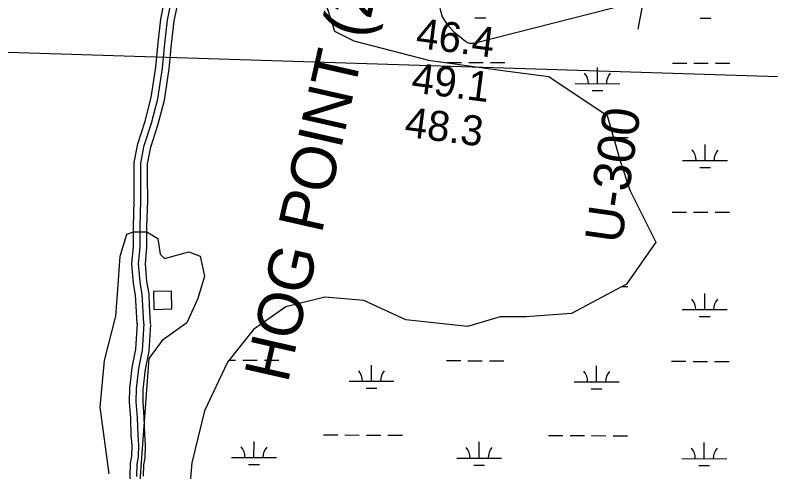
# Model space of a CAD drawing. Extents: x 3161615 to 3199515, y 867541 to 892976.
# Drawn here: x 3189551 to 3191235, y 876681 to 877700 of the extents above; entities that cross this region are included whole.
import ezdxf

# ---------------------------------------------------------------- set-up
doc = ezdxf.new("R2010")
doc.units = 0
for name, color, linetype in [('V-BLDG-OTLN', 7, 'Continuous'), ('V-CHAN-NAID', 7, 'Continuous'), ('V-RIVR-RANG', 7, 'Continuous'), ('V-RIVR-RANG-IDEN', 7, 'Continuous'), ('V-ROAD-CNTR', 7, 'Continuous'), ('V-SITE-VEGE', 7, 'Continuous'), ('V-TOPO-DPTH', 7, 'Continuous'), ('V-TOPO-MINR', 7, 'Continuous'), ('V-WETL-SWMP', 7, 'Continuous')]:
    doc.layers.add(name, color=color, linetype=linetype)

msp = doc.modelspace()

# ---------------------------------------------------------------- linework, layer by layer
at = {"layer": 'V-BLDG-OTLN'}
msp.add_lwpolyline([(3189859.1, 877082.8), (3189860.2, 877042.8), (3189900.2, 877044), (3189899, 877084)], close=True, dxfattribs=at)
at = {"layer": 'V-RIVR-RANG'}
msp.add_line((3190939.8, 877668.3), (3191155.3, 878827.4), dxfattribs=at)
at = {"layer": 'V-ROAD-CNTR'}
for points in [[(3189822.4, 877009.8), (3189820.4, 877051.3), (3189819.3, 877074.4), (3189814.6, 877101.8), (3189810.9, 877145), (3189814.3, 877183.4), (3189814.5, 877227.3), (3189816.2, 877286.2), (3189815.7, 877337.9), (3189816.1, 877371), (3189824, 877412.5), (3189840.2, 877462.7), (3189854.3, 877515.7), (3189864.2, 877583.2), (3189869.6, 877637.9), (3189875.7, 877690.9), (3189887.5, 877750.6), (3189899.8, 877812.4), (3189914.5, 877870.8), (3189928, 877927.1), (3189946.5, 877997.4), (3189963.5, 878060), (3189977.4, 878112.9), (3189995.4, 878166)], [(3189837.4, 877010.5), (3189835.4, 877052), (3189834.2, 877076.1), (3189829.4, 877103.7), (3189825.9, 877144.9), (3189829.3, 877182.8), (3189829.5, 877227), (3189831.2, 877286), (3189830.7, 877337.9), (3189831.1, 877369.5), (3189838.5, 877408.8), (3189854.6, 877458.5), (3189869.1, 877512.7), (3189879, 877581.4), (3189884.5, 877636.3), (3189890.6, 877688.5), (3189902.2, 877747.7)], [(3189852.3, 877011.2), (3189850.4, 877052.8), (3189849.2, 877077.7), (3189844.3, 877105.6), (3189841, 877144.9), (3189844.3, 877182.1), (3189844.5, 877226.8), (3189846.2, 877285.9), (3189845.7, 877337.9), (3189846.1, 877368), (3189853.1, 877405.1), (3189869, 877454.2), (3189883.8, 877509.7), (3189893.9, 877579.5), (3189899.4, 877634.7), (3189905.4, 877686.2), (3189916.9, 877744.7)], [(3189822.4, 877011.3), (3189819.1, 876954.1), (3189810.9, 876913.7), (3189805.7, 876866.5), (3189805.1, 876836.1), (3189807.9, 876800.2), (3189808.9, 876762), (3189810.9, 876739.9), (3189809.8, 876715.5), (3189806.9, 876699.1), (3189806.3, 876669.6), (3189809, 876644.5), (3189806.1, 876625.5), (3189802.4, 876593.3), (3189803.4, 876546.1), (3189797.3, 876365.8), (3189796.9, 876341.1), (3189803.3, 876318.1), (3189823.7, 876238.5), (3189833, 876208.5), (3189840.8, 876166.6), (3189847.7, 875986.5), (3189847.7, 875961)], [(3189837.4, 877010.5), (3189834, 876952.1), (3189825.7, 876911.4), (3189820.7, 876865.5), (3189820.1, 876836.5), (3189822.9, 876801), (3189823.9, 876762.8), (3189825.9, 876740.3), (3189824.7, 876713.9), (3189821.9, 876697.6), (3189821.4, 876670.3)], [(3189852.3, 877009.6), (3189848.9, 876950.2), (3189840.5, 876909), (3189835.7, 876864.5), (3189835.1, 876836.9), (3189837.8, 876801.8), (3189838.9, 876763.7), (3189840.9, 876740.6), (3189839.7, 876712.2), (3189836.9, 876696.2), (3189836.4, 876670.9)]]:
    msp.add_lwpolyline(points, dxfattribs=at)
at = {"layer": 'V-SITE-VEGE'}
for p, q in [((3189784.8, 877161.5), (3189799.6, 877211)), ((3189799.6, 877211), (3189814.5, 877216)), ((3189814.5, 877216), (3189844.2, 877216)), ((3189844.2, 877216), (3189868.9, 877201.1)), ((3189868.9, 877201.1), (3189873.9, 877166.5)), ((3189883.7, 877156.6), (3189938.2, 877171.4)), ((3189938.2, 877171.4), (3189962.9, 877161.5)), ((3189779.9, 877087.3), (3189784.8, 877161.5)), ((3189873.9, 877166.5), (3189883.7, 877156.6)), ((3189962.9, 877161.5), (3189972.8, 877117)), ((3189972.8, 877117), (3189958, 877067.5)), ((3189774.9, 877027.9), (3189779.9, 877087.3)), ((3189958, 877067.5), (3189933.2, 877013)), ((3189750.2, 876928.9), (3189774.9, 877027.9)), ((3189933.2, 877013), (3189878.8, 876973.4)), ((3189878.8, 876973.4), (3189849.1, 876933.8)), ((3189849.1, 876933.8), (3189844.2, 876874.4)), ((3189740.3, 876824.9), (3189750.2, 876928.9)), ((3189844.2, 876874.4), (3189819.4, 876528)), ((3189760.1, 876676.5), (3189740.3, 876824.9))]:
    msp.add_line(p, q, dxfattribs=at)
at = {"layer": 'V-TOPO-DPTH'}
msp.add_line((3197197, 877374.4), (3187419.1, 877683.2), dxfattribs=at)
at = {"layer": 'V-TOPO-MINR'}
msp.add_lwpolyline([(3190497.8, 877715.3), (3190503, 877695.8), (3190513.6, 877678.6), (3190527.8, 877663), (3190554.5, 877641.3), (3190558.8, 877638.8), (3190563.3, 877637.1), (3190568, 877636.7), (3190572.9, 877637.3), (3191196.2, 877796.2)], dxfattribs=at)
at = {"layer": 'V-WETL-SWMP'}
for p, q in [((3190226.5, 877779.9), (3190262.6, 877664)), ((3190575.8, 877693.9), (3190599.8, 877693.9)), ((3191077.7, 877692.5), (3191101.7, 877692.5)), ((3190262.6, 877664), (3190306, 877642.3)), ((3190306, 877642.3), (3190472.5, 877598.8)), ((3190472.5, 877598.8), (3190631.6, 877577.1)), ((3190514.1, 877594.1), (3190546.1, 877594)), ((3190562.1, 877594), (3190594.1, 877593.9)), ((3190610.1, 877593.8), (3190642.1, 877593.7)), ((3191016, 877592.7), (3191048, 877592.6)), ((3191064, 877592.6), (3191096, 877592.5)), ((3191112, 877592.4), (3191144, 877592.4)), ((3190631.6, 877577.1), (3190740.2, 877562.6)), ((3190848.8, 877546.7), (3190848.9, 877582.7)), ((3190740.2, 877562.6), (3190870.4, 877475.8)), ((3190798.8, 877546.9), (3190898.8, 877546.6)), ((3190836.7, 877531.3), (3190860.7, 877531.3)), ((3190870.4, 877475.8), (3190899.3, 877374.4)), ((3190885.6, 877426.6), (3190917.6, 877426.5)), ((3191088.8, 877375.3), (3191088.9, 877411.3)), ((3190899.3, 877374.4), (3190921, 877309.2)), ((3191038.8, 877375.4), (3191138.8, 877375.1)), ((3191076.7, 877359.9), (3191100.7, 877359.8)), ((3190921, 877309.2), (3190978.9, 877193.4)), ((3191015.1, 877260), (3191047.1, 877259.9)), ((3191063.1, 877259.9), (3191095.1, 877259.8)), ((3191111.1, 877259.8), (3191143.1, 877259.7)), ((3190978.9, 877193.4), (3190913.8, 877099.2)), ((3190913.8, 877099.2), (3190790.8, 877034.1)), ((3190903.6, 877093.8), (3190916.7, 877093.8)), ((3190240.9, 877070.3), (3190154.1, 877048.5)), ((3190327.8, 877063), (3190240.9, 877070.3)), ((3191087.9, 877042.6), (3191088, 877078.6)), ((3190421.8, 877019.6), (3190327.8, 877063)), ((3190154.1, 877048.5), (3190081.8, 876997.9)), ((3190790.8, 877034.1), (3190689.5, 877026.8)), ((3191037.9, 877042.7), (3191137.9, 877042.5)), ((3190559.3, 877005.1), (3190421.8, 877019.6)), ((3190631.6, 877026.8), (3190559.3, 877005.1)), ((3190689.5, 877026.8), (3190631.6, 877026.8)), ((3191075.8, 877027.2), (3191099.8, 877027.1)), ((3190081.8, 876997.9), (3190023.9, 876925.4)), ((3190023.9, 876925.4), (3189973.2, 876816.8)), ((3190027.6, 876930.1), (3190042.3, 876930)), ((3190058.3, 876930), (3190090.3, 876929.9)), ((3190106.3, 876929.9), (3190138.3, 876929.8)), ((3190345, 876882.8), (3190345.1, 876918.8)), ((3190512.2, 876928.7), (3190544.2, 876928.7)), ((3190560.2, 876928.6), (3190592.2, 876928.5)), ((3190608.2, 876928.5), (3190640.2, 876928.4)), ((3190846.9, 876881.4), (3190847, 876917.4)), ((3191014.1, 876927.4), (3191046.1, 876927.3)), ((3191062.1, 876927.2), (3191094.1, 876927.1)), ((3191110.1, 876927.1), (3191142.1, 876927)), ((3190295, 876882.9), (3190395, 876882.6)), ((3190796.9, 876881.5), (3190896.9, 876881.3)), ((3190333, 876867.4), (3190357, 876867.3)), ((3190834.9, 876866), (3190858.9, 876865.9)), ((3189973.2, 876816.8), (3189944.3, 876701)), ((3190083.1, 876712.7), (3190083.2, 876748.7)), ((3190237.9, 876763), (3190269.9, 876762.9)), ((3190285.9, 876762.9), (3190317.9, 876762.8)), ((3190333.9, 876762.7), (3190365.9, 876762.7)), ((3190381.9, 876762.6), (3190413.9, 876762.5)), ((3190585, 876711.3), (3190585.1, 876747.3)), ((3190739.8, 876761.6), (3190771.8, 876761.5)), ((3190787.8, 876761.5), (3190819.8, 876761.4)), ((3190835.8, 876761.4), (3190867.8, 876761.3)), ((3190883.8, 876761.2), (3190915.8, 876761.1)), ((3191086.9, 876709.9), (3191087, 876745.9)), ((3189944.3, 876701), (3189929.8, 876520)), ((3190033.1, 876712.8), (3190133.1, 876712.6)), ((3190071.1, 876697.3), (3190095.1, 876697.2)), ((3190535, 876711.4), (3190635, 876711.2)), ((3191036.9, 876710.1), (3191136.9, 876709.8)), ((3190573, 876695.9), (3190597, 876695.8)), ((3191074.9, 876694.5), (3191098.9, 876694.5))]:
    msp.add_line(p, q, dxfattribs=at)
for centre, start, end in [((3190793.5, 877547.4), 359.0699, 40.6135), ((3190904, 877547.1), 139.0699, 180.6135), ((3191033.5, 877375.9), 359.0699, 40.6135), ((3191144, 877375.6), 139.0699, 180.6135), ((3191032.6, 877043.2), 359.0699, 40.6135), ((3191143.1, 877042.9), 139.0699, 180.6135), ((3190289.8, 876883.4), 359.0699, 40.6135), ((3190400.3, 876883.1), 139.0699, 180.6135), ((3190791.7, 876882), 359.0699, 40.6135), ((3190902.2, 876881.7), 139.0699, 180.6135), ((3190027.9, 876713.3), 359.0699, 40.6135), ((3190138.4, 876713), 139.0699, 180.6135), ((3190529.8, 876711.9), 359.0699, 40.6135), ((3190640.3, 876711.6), 139.0699, 180.6135), ((3191031.7, 876710.5), 359.0699, 40.6135), ((3191142.2, 876710.2), 139.0699, 180.6135)]:
    msp.add_arc(centre, 35.2, start, end, dxfattribs=at)

# ---------------------------------------------------------------- texts
at = {"layer": 'V-CHAN-NAID'}
msp.add_text('HOG POINT (297.5)', height=100, rotation=77.206, dxfattribs=at).set_placement((3190158.3, 876876.6))
at = {"layer": 'V-RIVR-RANG'}
for s, p in [('46.4', (3190442, 877627.2)), ('49.1', (3190431.8, 877527.7)), ('48.3', (3190416.8, 877428.8))]:
    msp.add_text(s, height=67, rotation=352.6083, dxfattribs=at).set_placement(p)
at = {"layer": 'V-RIVR-RANG-IDEN'}
msp.add_text('U-300', height=83, rotation=81.875, dxfattribs=at).set_placement((3190902.7, 877187.7))

doc.saveas('drawing.dxf')
